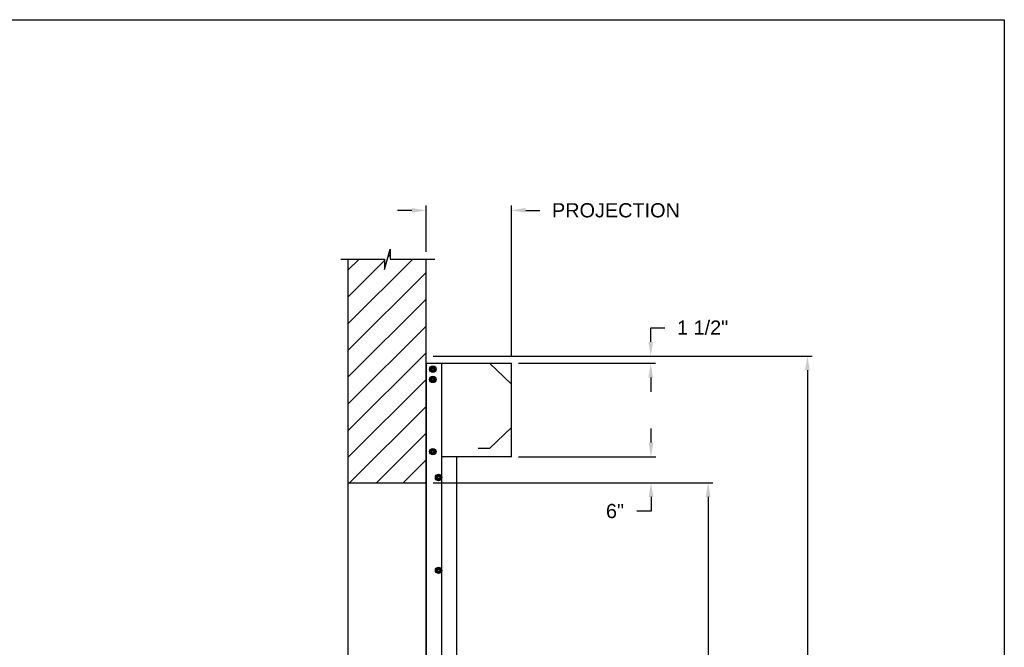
# Model space of a CAD drawing. Header units: inches. Extents: x 170 to 312, y 215 to 248.
# Tile 470 of 656: x 281.21 to 287.71, y 223.35 to 227.49. Entities that reach past the tile are written whole.
import ezdxf

# ---------------------------------------------------------------- set-up
doc = ezdxf.new("R2010")
doc.units = ezdxf.units.IN
doc.header["$LTSCALE"] = 0.25
doc.header["$MEASUREMENT"] = 0
doc.layers.add('ANNOTATIONS', color=1, linetype='Continuous')
doc.layers.add('MOTOR LH', color=7, linetype='Continuous')
doc.styles.add('ARIAL', font='arial.ttf', dxfattribs={"height": 0.09375})
doc.dimstyles.new('STANDARD$0', dxfattribs={"dimtxt": 0.09375, "dimasz": 0.09375, "dimexe": 0.03125, "dimexo": 0.046875, "dimgap": 0.09, "dimtad": 0, "dimtih": 1, "dimtoh": 1, "dimdec": 4, "dimzin": 0, "dimdsep": 46, "dimtxsty": 'ARIAL', "dimcen": 0.09, "dimadec": 0, "dimazin": 0, "dimtfac": 1, "dimtdec": 4, "dimtofl": 0, "dimtmove": 0, "dimatfit": 1, "dimfxl": 1, "dimtolj": 1, "dimtzin": 0, "dimarcsym": 0})

# ---------------------------------------------------------------- blocks, each defined once
blk = doc.blocks.new('*D127')
at = {"layer": 'ANNOTATIONS', "color": 0, "lineweight": -2, "transparency": 16777216}
for p, q in [((283.896, 225.9603), (283.896, 226.2659)), ((284.4599, 225.272), (284.4599, 226.2659)), ((283.8022, 226.2347), (283.7085, 226.2347)), ((284.5536, 226.2347), (284.6474, 226.2347))]:
    blk.add_line(p, q, dxfattribs=at)
at = {"layer": 'ANNOTATIONS', "color": 0, "transparency": 16777216}
for points in [[(283.8022, 226.2503), (283.8022, 226.219), (283.896, 226.2347)], [(284.5536, 226.2503), (284.5536, 226.219), (284.4599, 226.2347)]]:
    blk.add_solid(points, dxfattribs=at)
at = {"layer": 'defpoints', "color": 0, "transparency": 16777216}
for p in [(284.4599, 226.2347), (283.896, 225.9135), (284.4599, 225.2251)]:
    blk.add_point(p, dxfattribs=at)
at = {"layer": 'ANNOTATIONS', "color": 0, "transparency": 16777216, "insert": (285.149, 226.2347), "char_height": 0.09375, "attachment_point": 5, "style": 'ARIAL'}
blk.add_mtext('\\A1;PROJECTION ', dxfattribs=at)
blk = doc.blocks.new('*D128')
at = {"layer": 'ANNOTATIONS', "color": 0, "lineweight": -2, "transparency": 16777216}
for p, q in [((283.9429, 224.4367), (285.7888, 224.4367)), ((285.7576, 224.343), (285.7576, 222.6434)), ((285.7576, 220.5089), (285.7576, 222.2085)), ((285.0271, 220.4151), (285.7888, 220.4151))]:
    blk.add_line(p, q, dxfattribs=at)
at = {"layer": 'ANNOTATIONS', "color": 0, "transparency": 16777216}
for points in [[(285.742, 224.343), (285.7732, 224.343), (285.7576, 224.4367)], [(285.742, 220.5089), (285.7732, 220.5089), (285.7576, 220.4151)]]:
    blk.add_solid(points, dxfattribs=at)
at = {"layer": 'defpoints', "color": 0, "transparency": 16777216}
for p in [(283.896, 224.4367), (284.9802, 220.4151), (285.7576, 220.4151)]:
    blk.add_point(p, dxfattribs=at)
at = {"layer": 'ANNOTATIONS', "color": 0, "transparency": 16777216, "insert": (285.7576, 222.4259), "char_height": 0.09375, "attachment_point": 5, "style": 'ARIAL'}
blk.add_mtext('\\A1;OPENING\\PHEIGHT', dxfattribs=at)
blk = doc.blocks.new('*D129')
at = {"layer": 'ANNOTATIONS', "color": 0, "lineweight": -2, "transparency": 16777216}
for p, q in [((283.9429, 225.2727), (286.4438, 225.2727)), ((286.4126, 225.179), (286.4126, 223.0613)), ((286.4126, 220.5089), (286.4126, 222.6265)), ((285.9474, 220.4151), (286.4438, 220.4151))]:
    blk.add_line(p, q, dxfattribs=at)
at = {"layer": 'ANNOTATIONS', "color": 0, "transparency": 16777216}
for points in [[(286.3969, 225.179), (286.4282, 225.179), (286.4126, 225.2727)], [(286.3969, 220.5089), (286.4282, 220.5089), (286.4126, 220.4151)]]:
    blk.add_solid(points, dxfattribs=at)
at = {"layer": 'defpoints', "color": 0, "transparency": 16777216}
for p in [(283.896, 225.2727), (285.9005, 220.4151), (286.4126, 220.4151)]:
    blk.add_point(p, dxfattribs=at)
at = {"layer": 'ANNOTATIONS', "color": 0, "transparency": 16777216, "insert": (286.4126, 222.8439), "char_height": 0.09375, "attachment_point": 5, "style": 'ARIAL'}
blk.add_mtext('\\A1;TOTAL\\PHEIGHT', dxfattribs=at)
blk = doc.blocks.new('*D130')
at = {"layer": 'ANNOTATIONS', "color": 0, "lineweight": -2, "transparency": 16777216}
for p, q in [((285.3807, 224.7014), (285.3807, 224.7952)), ((284.5067, 224.6077), (285.4119, 224.6077)), ((284.5067, 224.4367), (285.4119, 224.4367)), ((285.3807, 224.343), (285.3807, 224.2492)), ((285.3807, 224.2492), (285.2869, 224.2492))]:
    blk.add_line(p, q, dxfattribs=at)
at = {"layer": 'ANNOTATIONS', "color": 0, "transparency": 16777216}
for points in [[(285.365, 224.7014), (285.3963, 224.7014), (285.3807, 224.6077)], [(285.365, 224.343), (285.3963, 224.343), (285.3807, 224.4367)]]:
    blk.add_solid(points, dxfattribs=at)
at = {"layer": 'defpoints', "color": 0, "transparency": 16777216}
for p in [(284.4599, 224.6077), (284.4599, 224.4367), (285.3807, 224.4367)]:
    blk.add_point(p, dxfattribs=at)
at = {"layer": 'ANNOTATIONS', "color": 0, "transparency": 16777216, "insert": (285.1428, 224.2492), "char_height": 0.09375, "attachment_point": 5, "style": 'ARIAL'}
blk.add_mtext('\\A1;6"', dxfattribs=at)
blk = doc.blocks.new('*D131')
at = {"layer": 'ANNOTATIONS', "color": 0, "lineweight": -2, "transparency": 16777216}
for p, q in [((285.3785, 225.3665), (285.3785, 225.4602)), ((285.3785, 225.4602), (285.4723, 225.4602)), ((284.5067, 225.2727), (285.4098, 225.2727)), ((284.5067, 225.2251), (285.4098, 225.2251)), ((285.3785, 225.1313), (285.3785, 225.0376))]:
    blk.add_line(p, q, dxfattribs=at)
at = {"layer": 'ANNOTATIONS', "color": 0, "transparency": 16777216}
for points in [[(285.3629, 225.3665), (285.3942, 225.3665), (285.3785, 225.2727)], [(285.3629, 225.1313), (285.3942, 225.1313), (285.3785, 225.2251)]]:
    blk.add_solid(points, dxfattribs=at)
at = {"layer": 'defpoints', "color": 0, "transparency": 16777216}
for p in [(284.4599, 225.2727), (285.3785, 225.2727), (284.4599, 225.2251)]:
    blk.add_point(p, dxfattribs=at)
at = {"layer": 'ANNOTATIONS', "color": 0, "transparency": 16777216, "insert": (285.721, 225.4602), "char_height": 0.09375, "attachment_point": 5, "style": 'ARIAL'}
blk.add_mtext('\\A1;1 1/2"', dxfattribs=at)

msp = doc.modelspace()

# ---------------------------------------------------------------- hatches: boundary and pattern name
at = {"layer": 'MOTOR LH'}
h = msp.add_hatch(dxfattribs=at)
h.set_pattern_fill('ANSI31', color=256, style=0)
h.set_pattern_definition([(45, (98.49308, -32.0565), (-0.08838835, 0.08838835), [])])
h.paths.add_polyline_path([(283.89599, 225.17888), (283.89599, 225.91347), (283.65949, 225.91347), (283.65949, 225.97813), (283.62108, 225.84477), (283.62108, 225.91347), (283.38036, 225.91347), (283.38036, 225.36317)])
h.paths.add_polyline_path([(283.38036, 224.43674), (283.89599, 224.43674), (283.89599, 225.17888), (283.38036, 225.36317)])

# ---------------------------------------------------------------- linework, layer by layer
at = {"layer": 'defpoints'}
msp.add_lwpolyline([(287.7119, 214.75854), (268.24203, 214.75854), (268.24203, 227.49365), (287.7119, 227.49365)], close=True, dxfattribs=at)
at = {"layer": 'MOTOR LH'}
for p, q in [((283.62108, 225.84477), (283.65949, 225.97813)), ((283.65949, 225.97813), (283.65949, 225.91347)), ((283.33398, 225.91347), (283.62108, 225.91347)), ((283.38036, 225.91347), (283.38036, 220.41511)), ((283.62108, 225.91347), (283.62108, 225.84477)), ((283.65949, 225.91347), (283.95469, 225.91347)), ((283.89599, 220.41511), (283.89599, 225.91347)), ((283.89781, 220.41779), (283.89781, 225.22508)), ((283.89781, 225.22508), (284.45987, 225.22508)), ((284.00001, 220.41779), (284.00001, 225.22508)), ((284.31539, 225.22508), (284.45987, 225.08749)), ((284.45987, 224.60767), (284.45987, 225.22508)), ((283.94442, 225.19918), (283.94496, 225.20084)), ((283.94619, 225.19816), (283.9471, 225.19995)), ((283.95317, 225.19413), (283.95317, 225.19413)), ((283.95317, 225.17938), (283.95317, 225.17938)), ((283.94442, 225.13105), (283.94496, 225.13271)), ((283.94619, 225.13003), (283.9471, 225.13182)), ((283.95317, 225.126), (283.95317, 225.126)), ((283.95317, 225.11125), (283.95317, 225.11125)), ((284.31539, 224.66365), (284.45987, 224.80124)), ((283.94442, 224.65416), (283.94496, 224.65581)), ((283.94619, 224.65313), (283.9471, 224.65492)), ((283.95317, 224.6491), (283.95317, 224.6491)), ((283.95317, 224.63435), (283.95317, 224.63435)), ((284.31539, 224.66365), (284.2391, 224.66365)), ((283.89781, 224.60937), (283.89599, 224.60937)), ((284.45987, 224.60767), (284.00001, 224.60767)), ((284.10007, 220.41779), (284.10007, 224.60767)), ((283.38036, 224.43674), (283.89599, 224.43674))]:
    msp.add_line(p, q, dxfattribs=at)
for centre, radius in [((283.94039, 225.18675), 0.02129), ((283.94039, 225.18675), 0.01277), ((283.94039, 225.18675), 0.00852), ((283.94039, 225.18675), 0.00719), ((283.94039, 225.11863), 0.02129), ((283.94039, 225.11863), 0.01277), ((283.94039, 225.11863), 0.00852), ((283.94039, 225.11863), 0.00719), ((283.94039, 224.64173), 0.02129), ((283.94039, 224.64173), 0.01277), ((283.94039, 224.64173), 0.00852), ((283.94039, 224.64173), 0.00719), ((283.97872, 224.47141), 0.02129), ((283.97872, 224.47141), 0.01277), ((283.97872, 224.47141), 0.00852), ((283.97872, 224.47141), 0.0075), ((283.97872, 223.85826), 0.02129), ((283.97872, 223.85826), 0.01277), ((283.97872, 223.85826), 0.00852), ((283.97872, 223.85826), 0.0075)]:
    msp.add_circle(centre, radius, dxfattribs=at)
for centre in [(283.94039, 225.18675), (283.94039, 225.11863), (283.94039, 224.64173)]:
    msp.add_arc(centre, 0.0148, 72.051719, 63.051719, dxfattribs=at)
for points, knots in [([(283.93401, 225.19782), (283.93311, 225.1973), (283.93129, 225.19625), (283.92918, 225.19503), (283.92797, 225.19433), (283.92762, 225.19413)], [0, 0, 0, 0, 0.40629, 0.8272757, 1, 1, 1, 1]), ([(283.92762, 225.18675), (283.92762, 225.18692), (283.92762, 225.18803), (283.92762, 225.19009), (283.92762, 225.19237), (283.92762, 225.19369), (283.92762, 225.19413)], [0, 0, 0, 0, 0.0665461, 0.4352796, 0.8145291, 1, 1, 1, 1]), ([(283.92762, 225.17938), (283.92762, 225.18), (283.92762, 225.18148), (283.92762, 225.18394), (283.92762, 225.18581), (283.92762, 225.18675)], [0, 0, 0, 0, 0.2654559, 0.628086, 1, 1, 1, 1]), ([(283.92762, 225.17938), (283.92861, 225.17881), (283.93064, 225.17764), (283.93284, 225.17636), (283.93398, 225.17571), (283.93401, 225.17569)], [0, 0, 0, 0, 0.4843319, 0.9863404, 1, 1, 1, 1]), ([(283.94039, 225.2015), (283.9394, 225.20093), (283.93738, 225.19976), (283.93517, 225.19849), (283.93404, 225.19783), (283.93401, 225.19782)], [0, 0, 0, 0, 0.4843217, 0.9863197, 1, 1, 1, 1]), ([(283.93401, 225.17569), (283.9349, 225.17518), (283.93672, 225.17412), (283.93884, 225.1729), (283.94004, 225.17221), (283.94039, 225.172)], [0, 0, 0, 0, 0.4063025, 0.8272788, 1, 1, 1, 1]), ([(283.94678, 225.19782), (283.94589, 225.19833), (283.94407, 225.19938), (283.94195, 225.20061), (283.94075, 225.2013), (283.94039, 225.2015)], [0, 0, 0, 0, 0.4063022, 0.8272792, 1, 1, 1, 1]), ([(283.94678, 225.19782), (283.94589, 225.19833), (283.94407, 225.19938), (283.94195, 225.20061), (283.94075, 225.2013), (283.94039, 225.2015)], [0, 0, 0, 0, 0.4062953, 0.8272806, 1, 1, 1, 1]), ([(283.94039, 225.172), (283.94139, 225.17258), (283.94341, 225.17375), (283.94562, 225.17502), (283.94675, 225.17567), (283.94678, 225.17569)], [0, 0, 0, 0, 0.4843419, 0.9863197, 1, 1, 1, 1]), ([(283.94039, 225.172), (283.94139, 225.17258), (283.94341, 225.17375), (283.94562, 225.17502), (283.94675, 225.17567), (283.94678, 225.17569)], [0, 0, 0, 0, 0.4843494, 0.9863201, 1, 1, 1, 1]), ([(283.95317, 225.19413), (283.95218, 225.1947), (283.95015, 225.19587), (283.94795, 225.19715), (283.94681, 225.1978), (283.94678, 225.19782)], [0, 0, 0, 0, 0.4843315, 0.9863404, 1, 1, 1, 1]), ([(283.95317, 225.19413), (283.95218, 225.1947), (283.95015, 225.19587), (283.94795, 225.19715), (283.94681, 225.1978), (283.94678, 225.19782)], [0, 0, 0, 0, 0.4843392, 0.9863408, 1, 1, 1, 1]), ([(283.94678, 225.17569), (283.94768, 225.17621), (283.9495, 225.17726), (283.95161, 225.17848), (283.95282, 225.17918), (283.95317, 225.17938)], [0, 0, 0, 0, 0.4062902, 0.8272757, 1, 1, 1, 1]), ([(283.94678, 225.17569), (283.94768, 225.17621), (283.9495, 225.17726), (283.95161, 225.17848), (283.95282, 225.17918), (283.95317, 225.17938)], [0, 0, 0, 0, 0.4062829, 0.8272765, 1, 1, 1, 1]), ([(283.95317, 225.18675), (283.95317, 225.18692), (283.95317, 225.18803), (283.95317, 225.19009), (283.95317, 225.19237), (283.95317, 225.19369), (283.95317, 225.19413)], [0, 0, 0, 0, 0.066545, 0.4352822, 0.8145299, 1, 1, 1, 1]), ([(283.95317, 225.17938), (283.95317, 225.18), (283.95317, 225.18148), (283.95317, 225.18394), (283.95317, 225.18581), (283.95317, 225.18675)], [0, 0, 0, 0, 0.2654559, 0.628086, 1, 1, 1, 1]), ([(283.95317, 225.17938), (283.95317, 225.18), (283.95317, 225.18148), (283.95317, 225.18394), (283.95317, 225.18581), (283.95317, 225.18675)], [0, 0, 0, 0, 0.2654541, 0.6280925, 1, 1, 1, 1]), ([(283.93401, 225.12969), (283.93311, 225.12917), (283.93129, 225.12812), (283.92918, 225.1269), (283.92797, 225.1262), (283.92762, 225.126)], [0, 0, 0, 0, 0.4063027, 0.8272597, 1, 1, 1, 1]), ([(283.92762, 225.11863), (283.92762, 225.1188), (283.92762, 225.1199), (283.92762, 225.12196), (283.92762, 225.12424), (283.92762, 225.12557), (283.92762, 225.126)], [0, 0, 0, 0, 0.066546, 0.435279, 0.8145683, 1, 1, 1, 1]), ([(283.92762, 225.11125), (283.92762, 225.11188), (283.92762, 225.11335), (283.92762, 225.11581), (283.92762, 225.11768), (283.92762, 225.11863)], [0, 0, 0, 0, 0.2654667, 0.6280709, 1, 1, 1, 1]), ([(283.92762, 225.11125), (283.92861, 225.11068), (283.93064, 225.10951), (283.93285, 225.10824), (283.93398, 225.10758), (283.93401, 225.10756)], [0, 0, 0, 0, 0.4843421, 0.9863197, 1, 1, 1, 1]), ([(283.94039, 225.13338), (283.9394, 225.1328), (283.93738, 225.13164), (283.93517, 225.13036), (283.93404, 225.12971), (283.93401, 225.12969)], [0, 0, 0, 0, 0.4843421, 0.9863407, 1, 1, 1, 1]), ([(283.93401, 225.10756), (283.9349, 225.10705), (283.93672, 225.106), (283.93884, 225.10477), (283.94004, 225.10408), (283.94039, 225.10388)], [0, 0, 0, 0, 0.40630275, 0.82725925, 1, 1, 1, 1]), ([(283.94678, 225.12969), (283.94589, 225.13021), (283.94407, 225.13126), (283.94195, 225.13248), (283.94075, 225.13317), (283.94039, 225.13338)], [0, 0, 0, 0, 0.4062819, 0.8272595, 1, 1, 1, 1]), ([(283.94678, 225.12969), (283.94589, 225.13021), (283.94407, 225.13126), (283.94195, 225.13248), (283.94075, 225.13317), (283.94039, 225.13338)], [0, 0, 0, 0, 0.4062749, 0.8272609, 1, 1, 1, 1]), ([(283.94039, 225.10388), (283.94139, 225.10445), (283.94341, 225.10562), (283.94562, 225.10689), (283.94675, 225.10755), (283.94678, 225.10756)], [0, 0, 0, 0, 0.4843419, 0.9863197, 1, 1, 1, 1]), ([(283.94039, 225.10388), (283.94139, 225.10445), (283.94341, 225.10562), (283.94562, 225.10689), (283.94675, 225.10755), (283.94678, 225.10756)], [0, 0, 0, 0, 0.4843494, 0.9863201, 1, 1, 1, 1]), ([(283.95317, 225.126), (283.95218, 225.12658), (283.95015, 225.12774), (283.94794, 225.12902), (283.94681, 225.12967), (283.94678, 225.12969)], [0, 0, 0, 0, 0.4843417, 0.9863197, 1, 1, 1, 1]), ([(283.95317, 225.126), (283.95218, 225.12658), (283.95015, 225.12774), (283.94794, 225.12902), (283.94681, 225.12967), (283.94678, 225.12969)], [0, 0, 0, 0, 0.4843494, 0.9863201, 1, 1, 1, 1]), ([(283.94678, 225.10756), (283.94768, 225.10808), (283.9495, 225.10913), (283.95161, 225.11035), (283.95282, 225.11105), (283.95317, 225.11125)], [0, 0, 0, 0, 0.4063029, 0.8272597, 1, 1, 1, 1]), ([(283.94678, 225.10756), (283.94768, 225.10808), (283.9495, 225.10913), (283.95161, 225.11035), (283.95282, 225.11105), (283.95317, 225.11125)], [0, 0, 0, 0, 0.4062955, 0.8272605, 1, 1, 1, 1]), ([(283.95317, 225.11863), (283.95317, 225.1188), (283.95317, 225.1199), (283.95317, 225.12196), (283.95317, 225.12424), (283.95317, 225.12557), (283.95317, 225.126)], [0, 0, 0, 0, 0.066545, 0.4352816, 0.8145691, 1, 1, 1, 1]), ([(283.95317, 225.11125), (283.95317, 225.11188), (283.95317, 225.11335), (283.95317, 225.11581), (283.95317, 225.11768), (283.95317, 225.11863)], [0, 0, 0, 0, 0.26546669, 0.62807091, 1, 1, 1, 1]), ([(283.95317, 225.11125), (283.95317, 225.11188), (283.95317, 225.11335), (283.95317, 225.11581), (283.95317, 225.11768), (283.95317, 225.11863)], [0, 0, 0, 0, 0.2654649, 0.6280774, 1, 1, 1, 1]), ([(283.93401, 224.65279), (283.93311, 224.65228), (283.93129, 224.65123), (283.92918, 224.65), (283.92797, 224.64931), (283.92762, 224.6491)], [0, 0, 0, 0, 0.4062821, 0.8272596, 1, 1, 1, 1]), ([(283.92762, 224.64173), (283.92762, 224.6419), (283.92762, 224.643), (283.92762, 224.64507), (283.92762, 224.64734), (283.92762, 224.64867), (283.92762, 224.6491)], [0, 0, 0, 0, 0.0665487, 0.4352966, 0.8145608, 1, 1, 1, 1]), ([(283.92762, 224.63435), (283.92762, 224.63498), (283.92762, 224.63646), (283.92762, 224.63892), (283.92762, 224.64078), (283.92762, 224.64173)], [0, 0, 0, 0, 0.2654559, 0.628086, 1, 1, 1, 1]), ([(283.92762, 224.63435), (283.92861, 224.63378), (283.93064, 224.63261), (283.93284, 224.63134), (283.93398, 224.63068), (283.93401, 224.63067)], [0, 0, 0, 0, 0.4843319, 0.9863404, 1, 1, 1, 1]), ([(283.94039, 224.65648), (283.9394, 224.65591), (283.93738, 224.65474), (283.93517, 224.65346), (283.93404, 224.65281), (283.93401, 224.65279)], [0, 0, 0, 0, 0.48434207, 0.98631972, 1, 1, 1, 1]), ([(283.93401, 224.63067), (283.9349, 224.63015), (283.93672, 224.6291), (283.93884, 224.62788), (283.94004, 224.62718), (283.94039, 224.62698)], [0, 0, 0, 0, 0.4063025, 0.8272788, 1, 1, 1, 1]), ([(283.94678, 224.65279), (283.94589, 224.65331), (283.94407, 224.65436), (283.94195, 224.65558), (283.94075, 224.65628), (283.94039, 224.65648)], [0, 0, 0, 0, 0.4063025, 0.8272596, 1, 1, 1, 1]), ([(283.94678, 224.65279), (283.94589, 224.65331), (283.94407, 224.65436), (283.94195, 224.65558), (283.94075, 224.65628), (283.94039, 224.65648)], [0, 0, 0, 0, 0.4062955, 0.827261, 1, 1, 1, 1]), ([(283.94039, 224.62698), (283.94139, 224.62755), (283.94341, 224.62872), (283.94562, 224.62999), (283.94675, 224.63065), (283.94678, 224.63067)], [0, 0, 0, 0, 0.4843216, 0.9863197, 1, 1, 1, 1]), ([(283.94039, 224.62698), (283.94139, 224.62755), (283.94341, 224.62872), (283.94562, 224.62999), (283.94675, 224.63065), (283.94678, 224.63067)], [0, 0, 0, 0, 0.48432905, 0.98632011, 1, 1, 1, 1]), ([(283.95317, 224.6491), (283.95218, 224.64968), (283.95015, 224.65084), (283.94795, 224.65212), (283.94681, 224.65277), (283.94678, 224.65279)], [0, 0, 0, 0, 0.4843417, 0.9863407, 1, 1, 1, 1]), ([(283.95317, 224.6491), (283.95218, 224.64968), (283.95015, 224.65084), (283.94795, 224.65212), (283.94681, 224.65277), (283.94678, 224.65279)], [0, 0, 0, 0, 0.4843495, 0.9863411, 1, 1, 1, 1]), ([(283.94678, 224.63067), (283.94768, 224.63118), (283.9495, 224.63223), (283.95161, 224.63346), (283.95282, 224.63415), (283.95317, 224.63435)], [0, 0, 0, 0, 0.4062902, 0.8272757, 1, 1, 1, 1]), ([(283.94678, 224.63067), (283.94768, 224.63118), (283.9495, 224.63223), (283.95161, 224.63346), (283.95282, 224.63415), (283.95317, 224.63435)], [0, 0, 0, 0, 0.4062829, 0.8272765, 1, 1, 1, 1]), ([(283.95317, 224.64173), (283.95317, 224.6419), (283.95317, 224.643), (283.95317, 224.64507), (283.95317, 224.64734), (283.95317, 224.64867), (283.95317, 224.6491)], [0, 0, 0, 0, 0.0665476, 0.4352991, 0.8145617, 1, 1, 1, 1]), ([(283.95317, 224.63435), (283.95317, 224.63498), (283.95317, 224.63646), (283.95317, 224.63892), (283.95317, 224.64078), (283.95317, 224.64173)], [0, 0, 0, 0, 0.2654559, 0.628086, 1, 1, 1, 1]), ([(283.95317, 224.63435), (283.95317, 224.63498), (283.95317, 224.63646), (283.95317, 224.63892), (283.95317, 224.64078), (283.95317, 224.64173)], [0, 0, 0, 0, 0.2654541, 0.6280925, 1, 1, 1, 1]), ([(283.97233, 224.48247), (283.97144, 224.48196), (283.96962, 224.4809), (283.9675, 224.47968), (283.96629, 224.47899), (283.96594, 224.47878)], [0, 0, 0, 0, 0.4062947, 0.8272801, 1, 1, 1, 1]), ([(283.96594, 224.47141), (283.96594, 224.47158), (283.96594, 224.47268), (283.96594, 224.47475), (283.96594, 224.47702), (283.96594, 224.47835), (283.96594, 224.47878)], [0, 0, 0, 0, 0.066545, 0.4352822, 0.8145299, 1, 1, 1, 1]), ([(283.96594, 224.46403), (283.96594, 224.46466), (283.96594, 224.46614), (283.96594, 224.4686), (283.96594, 224.47046), (283.96594, 224.47141)], [0, 0, 0, 0, 0.2654649, 0.6280774, 1, 1, 1, 1]), ([(283.96594, 224.46403), (283.96694, 224.46346), (283.96896, 224.46229), (283.97117, 224.46102), (283.9723, 224.46036), (283.97233, 224.46035)], [0, 0, 0, 0, 0.4843494, 0.9863201, 1, 1, 1, 1]), ([(283.97872, 224.48616), (283.97772, 224.48559), (283.9757, 224.48442), (283.97349, 224.48314), (283.97236, 224.48249), (283.97233, 224.48247)], [0, 0, 0, 0, 0.4843387, 0.9863408, 1, 1, 1, 1]), ([(283.97233, 224.46035), (283.97322, 224.45983), (283.97504, 224.45878), (283.97716, 224.45756), (283.97837, 224.45686), (283.97872, 224.45666)], [0, 0, 0, 0, 0.4062955, 0.827261, 1, 1, 1, 1]), ([(283.9851, 224.48247), (283.98421, 224.48299), (283.98239, 224.48404), (283.98027, 224.48526), (283.97907, 224.48596), (283.97872, 224.48616)], [0, 0, 0, 0, 0.4062826, 0.8272771, 1, 1, 1, 1]), ([(283.97872, 224.45666), (283.97971, 224.45723), (283.98173, 224.4584), (283.98394, 224.45967), (283.98507, 224.46033), (283.9851, 224.46035)], [0, 0, 0, 0, 0.4843491, 0.986319, 1, 1, 1, 1]), ([(283.99149, 224.47878), (283.9905, 224.47936), (283.98848, 224.48053), (283.98627, 224.4818), (283.98513, 224.48245), (283.9851, 224.48247)], [0, 0, 0, 0, 0.484329, 0.9863201, 1, 1, 1, 1]), ([(283.9851, 224.46035), (283.986, 224.46086), (283.98782, 224.46191), (283.98993, 224.46314), (283.99114, 224.46383), (283.99149, 224.46403)], [0, 0, 0, 0, 0.40629487, 0.82726083, 1, 1, 1, 1]), ([(283.99149, 224.47141), (283.99149, 224.47158), (283.99149, 224.47268), (283.99149, 224.47475), (283.99149, 224.47702), (283.99149, 224.47835), (283.99149, 224.47878)], [0, 0, 0, 0, 0.066545, 0.4352822, 0.8145299, 1, 1, 1, 1]), ([(283.99149, 224.46403), (283.99149, 224.46466), (283.99149, 224.46614), (283.99149, 224.4686), (283.99149, 224.47046), (283.99149, 224.47141)], [0, 0, 0, 0, 0.2654649, 0.6280774, 1, 1, 1, 1]), ([(283.97233, 223.86932), (283.97144, 223.8688), (283.96962, 223.86775), (283.9675, 223.86653), (283.96629, 223.86583), (283.96594, 223.86563)], [0, 0, 0, 0, 0.4063029, 0.8272597, 1, 1, 1, 1]), ([(283.96594, 223.85826), (283.96594, 223.85842), (283.96594, 223.85953), (283.96594, 223.86159), (283.96594, 223.86387), (283.96594, 223.8652), (283.96594, 223.86563)], [0, 0, 0, 0, 0.066545, 0.4352816, 0.8145691, 1, 1, 1, 1]), ([(283.96594, 223.85088), (283.96594, 223.85151), (283.96594, 223.85298), (283.96594, 223.85544), (283.96594, 223.85731), (283.96594, 223.85826)], [0, 0, 0, 0, 0.26546669, 0.62807091, 1, 1, 1, 1]), ([(283.96594, 223.85088), (283.96694, 223.85031), (283.96896, 223.84914), (283.97117, 223.84787), (283.9723, 223.84721), (283.97233, 223.84719)], [0, 0, 0, 0, 0.4843391, 0.98632, 1, 1, 1, 1]), ([(283.97872, 223.87301), (283.97772, 223.87243), (283.9757, 223.87126), (283.97349, 223.86999), (283.97236, 223.86934), (283.97233, 223.86932)], [0, 0, 0, 0, 0.4843396, 0.98632, 1, 1, 1, 1]), ([(283.97233, 223.84719), (283.97322, 223.84668), (283.97504, 223.84563), (283.97716, 223.8444), (283.97837, 223.84371), (283.97872, 223.84351)], [0, 0, 0, 0, 0.4062823, 0.8272591, 1, 1, 1, 1]), ([(283.9851, 223.86932), (283.98421, 223.86983), (283.98239, 223.87089), (283.98027, 223.87211), (283.97907, 223.8728), (283.97872, 223.87301)], [0, 0, 0, 0, 0.4062825, 0.8272595, 1, 1, 1, 1]), ([(283.9851, 223.86932), (283.98421, 223.86983), (283.98239, 223.87089), (283.98027, 223.87211), (283.97907, 223.8728), (283.97872, 223.87301)], [0, 0, 0, 0, 0.4062747, 0.827261, 1, 1, 1, 1]), ([(283.97872, 223.84351), (283.97971, 223.84408), (283.98173, 223.84525), (283.98394, 223.84652), (283.98507, 223.84718), (283.9851, 223.84719)], [0, 0, 0, 0, 0.4843399, 0.98632, 1, 1, 1, 1]), ([(283.97872, 223.84351), (283.97971, 223.84408), (283.98173, 223.84525), (283.98394, 223.84652), (283.98507, 223.84718), (283.9851, 223.84719)], [0, 0, 0, 0, 0.4843491, 0.986319, 1, 1, 1, 1]), ([(283.99149, 223.86563), (283.9905, 223.8662), (283.98848, 223.86737), (283.98627, 223.86865), (283.98513, 223.8693), (283.9851, 223.86932)], [0, 0, 0, 0, 0.4843391, 0.98632, 1, 1, 1, 1]), ([(283.99149, 223.86563), (283.9905, 223.8662), (283.98848, 223.86737), (283.98627, 223.86865), (283.98513, 223.8693), (283.9851, 223.86932)], [0, 0, 0, 0, 0.4843494, 0.9863201, 1, 1, 1, 1]), ([(283.9851, 223.84719), (283.986, 223.84771), (283.98782, 223.84876), (283.98993, 223.84998), (283.99114, 223.85068), (283.99149, 223.85088)], [0, 0, 0, 0, 0.4063029, 0.8272597, 1, 1, 1, 1]), ([(283.9851, 223.84719), (283.986, 223.84771), (283.98782, 223.84876), (283.98993, 223.84998), (283.99114, 223.85068), (283.99149, 223.85088)], [0, 0, 0, 0, 0.40629487, 0.82726083, 1, 1, 1, 1]), ([(283.99149, 223.85826), (283.99149, 223.85842), (283.99149, 223.85953), (283.99149, 223.86159), (283.99149, 223.86387), (283.99149, 223.8652), (283.99149, 223.86563)], [0, 0, 0, 0, 0.066545, 0.4352816, 0.8145691, 1, 1, 1, 1]), ([(283.99149, 223.85088), (283.99149, 223.85151), (283.99149, 223.85298), (283.99149, 223.85544), (283.99149, 223.85731), (283.99149, 223.85826)], [0, 0, 0, 0, 0.26546669, 0.62807091, 1, 1, 1, 1]), ([(283.99149, 223.85088), (283.99149, 223.85151), (283.99149, 223.85298), (283.99149, 223.85544), (283.99149, 223.85731), (283.99149, 223.85826)], [0, 0, 0, 0, 0.2654649, 0.6280774, 1, 1, 1, 1])]:
    msp.add_open_spline(points, degree=3, knots=knots, dxfattribs=at)

# ---------------------------------------------------------------- dimensions: what is measured, and where the dimension line sits
at = {"layer": 'ANNOTATIONS'}
dim = msp.add_linear_dim(base=(284.45987, 226.23467), p1=(283.89599, 225.91347), p2=(284.45987, 225.22508), text='PROJECTION ', dimstyle='STANDARD$0', dxfattribs=at)
dim.commit()
dim.dimension.update_dxf_attribs({"geometry": '*D127', "text_midpoint": (285.14898, 226.23467)})
for base, p1, p2, text, picture, middle in [((285.37854, 225.27272), (284.45987, 225.22508), (284.45987, 225.27272), '1 1/2"', '*D131', (285.72098, 225.46022)), ((286.41256, 220.41511), (283.89599, 225.27272), (285.90052, 220.41511), 'TOTAL\\PHEIGHT', '*D129', (286.41256, 222.84392)), ((285.38067, 224.43674), (284.45987, 224.60767), (284.45987, 224.43674), '6"', '*D130', (285.14278, 224.24924)), ((285.75758, 220.41511), (283.89599, 224.43674), (284.98018, 220.41511), 'OPENING\\PHEIGHT', '*D128', (285.75758, 222.42592))]:
    dim = msp.add_linear_dim(base=base, p1=p1, p2=p2, angle=90, text=text, dimstyle='STANDARD$0', dxfattribs=at)
    dim.commit()
    dim.dimension.update_dxf_attribs({"geometry": picture, "text_midpoint": middle})

doc.saveas('drawing.dxf')
